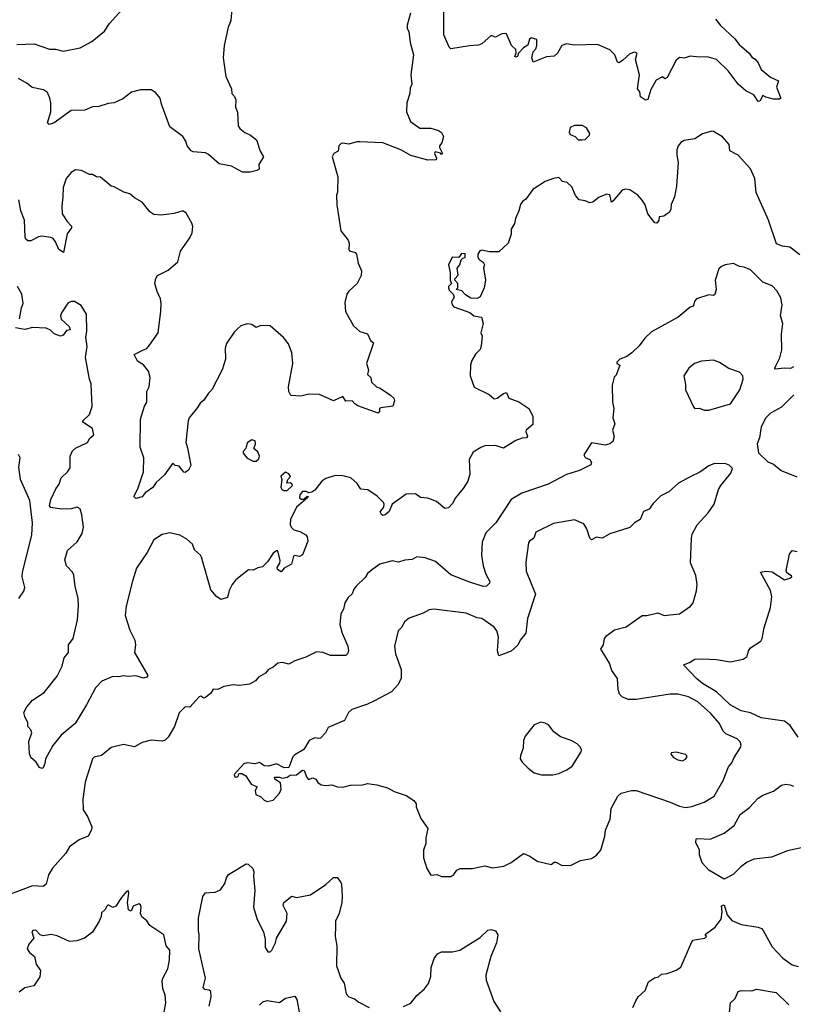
# Model space of a CAD drawing. Extents: x 2056909 to 2160450, y 827444 to 1016825.
# Tile 477 of 501: x 2126222 to 2131233, y 982416 to 988792. Entities that reach past the tile are written whole.
import ezdxf

# ---------------------------------------------------------------- set-up
doc = ezdxf.new("R2010")
doc.units = 0

msp = doc.modelspace()

# ---------------------------------------------------------------- linework, layer by layer
at = {"layer": '0CON10XD'}
for points in [[(2127604.3, 988975.7), (2127590, 988785), (2127572.9, 988745), (2127546.2, 988625), (2127541.2, 988545), (2127557.5, 988425), (2127593.3, 988345), (2127596.2, 988315), (2127614.2, 988294.2), (2127622.7, 988272.7), (2127621.2, 988225), (2127633.6, 988193.6), (2127637.5, 988105), (2127647.3, 988087.3), (2127681.2, 988061.2), (2127716.7, 988045), (2127756.7, 988015), (2127780.5, 987940.5), (2127802.5, 987905), (2127770.8, 987855), (2127773.3, 987825), (2127757.5, 987815), (2127715, 987805.5), (2127665, 987805.7), (2127595, 987844.2), (2127515, 987858), (2127445, 987920), (2127425, 987930), (2127345, 987936.2), (2127332.3, 987942.3), (2127306.2, 987975), (2127298.8, 988005), (2127278.8, 988035), (2127195, 988098.8), (2127141.2, 988245), (2127133.3, 988285), (2127101.7, 988321.7), (2127075, 988337.5), (2127005, 988337.5), (2126946.1, 988323.9), (2126889.7, 988280.3), (2126835, 988254), (2126795, 988250), (2126735, 988230), (2126695, 988228.8), (2126645, 988207.5), (2126555, 988203.8), (2126445, 988124.3), (2126413.8, 988113.8), (2126403.3, 988125), (2126423.5, 988195), (2126424.3, 988254.3), (2126418.6, 988285), (2126401.7, 988321.7), (2126377.3, 988337.3), (2126303.2, 988353.2), (2126270, 988380), (2126215, 988411.4)], [(2126205, 988632.5), (2126315.8, 988635.8), (2126415, 988602.5), (2126455, 988601.2), (2126505, 988588.8), (2126615, 988611.2), (2126688.7, 988651.3), (2126772.4, 988717.6), (2126805, 988768), (2126883.8, 988856.2)], [(2130730, 988795), (2130762.2, 988755), (2130855, 988669.1), (2130881.9, 988631.9), (2130946.7, 988575), (2130965, 988550), (2130985.9, 988535.9), (2131005, 988512.5), (2131025, 988470), (2131085, 988420), (2131136.2, 988396.2), (2131123.3, 988355), (2131152.5, 988285), (2131143, 988277), (2131105, 988277.5), (2131055, 988290), (2131035, 988302.5), (2131015.8, 988264.2), (2131005, 988263.3), (2130976.4, 988306.4), (2130925, 988332), (2130876, 988375), (2130811.5, 988461.5), (2130735, 988534.5), (2130675, 988552.5), (2130625, 988549.5), (2130565, 988557.1), (2130525, 988543.8), (2130495, 988546.7), (2130475, 988530), (2130415, 988418.6), (2130400.3, 988410.3), (2130385, 988422.5), (2130345, 988401.2), (2130310.5, 988339.5), (2130290, 988275), (2130275, 988270.6), (2130243.8, 988293.8), (2130238, 988325), (2130223.1, 988345), (2130236.7, 988435), (2130210, 988535), (2130222.5, 988575), (2130205, 988582.5), (2130175, 988571.2), (2130128.8, 988531.2), (2130105, 988512.5), (2130095, 988517.5), (2130076.7, 988565), (2130045, 988596.7), (2129965, 988631.2), (2129815, 988627.5), (2129765, 988636.2), (2129733.8, 988625), (2129705, 988576.7), (2129685, 988556.2), (2129635, 988551.2), (2129548.3, 988518.3), (2129538.8, 988545), (2129548.8, 988585), (2129565.5, 988604.5), (2129571.4, 988625), (2129572.5, 988665), (2129535, 988674.2), (2129525, 988666.9), (2129512.5, 988627.5), (2129485, 988610), (2129453.3, 988576.7), (2129446.2, 988555), (2129435, 988550), (2129430, 988555), (2129437.5, 988575), (2129435, 988600), (2129407.5, 988625), (2129375, 988700), (2129365, 988702.5), (2129345, 988700), (2129305, 988680), (2129275, 988690), (2129215, 988636.7), (2129195, 988626.7), (2129135, 988623.3), (2129013.8, 988603.8), (2129003.3, 988615), (2128970, 988695), (2128968.8, 988895)], [(2128753.8, 988835), (2128733, 988757), (2128732.5, 988735), (2128742.5, 988715), (2128752.5, 988645), (2128773.3, 988565), (2128756.7, 988435), (2128762.5, 988375), (2128750.7, 988349.3), (2128748.8, 988315), (2128730, 988255), (2128727.5, 988195), (2128753.2, 988133.2), (2128815, 988090), (2128885, 988090), (2128935.8, 988075.8), (2128955, 988062.5), (2128967.5, 988035), (2128957.5, 987995), (2128942.5, 987975), (2128942.5, 987965), (2128960, 987925), (2128955, 987920), (2128947.5, 987927.5), (2128913, 987937), (2128910, 987925), (2128922.5, 987895), (2128920, 987885), (2128865, 987882.5), (2128755, 987912.9), (2128690, 987950), (2128575, 987995.8), (2128425, 988002.5), (2128405, 988002), (2128355, 987986), (2128315, 987993.3), (2128305, 987990), (2128290, 987975), (2128285, 987940), (2128257.5, 987925), (2128246.7, 987905), (2128282, 987775), (2128281.2, 987675), (2128274, 987655), (2128276.1, 987593.9), (2128303.3, 987425), (2128350, 987365), (2128356.7, 987345), (2128354.3, 987305), (2128358.8, 987295), (2128395, 987283.8), (2128403.8, 987275), (2128413.8, 987215), (2128436.2, 987165), (2128433.8, 987135), (2128408.8, 987085), (2128353.8, 987035), (2128342, 987015), (2128328.3, 986961.7), (2128333, 986903), (2128385, 986808.8), (2128425, 986773.8), (2128475, 986757.5), (2128493.9, 986713.9), (2128515, 986700), (2128469.3, 986565), (2128480.8, 986525), (2128475.8, 986495), (2128496.5, 986475), (2128502, 986445), (2128532.5, 986415), (2128556.7, 986406.7), (2128625, 986360), (2128645, 986341.2), (2128650.8, 986325), (2128639.3, 986290.7), (2128560.5, 986279.5), (2128553.3, 986275), (2128553.3, 986255), (2128545, 986243.8), (2128411.9, 986291.9), (2128394, 986304), (2128375, 986323.3), (2128335, 986321.2), (2128315, 986353.3), (2128255, 986324.3), (2128165, 986366), (2128095, 986366.7), (2128043.6, 986353.6), (2127979.3, 986359.3), (2127966.7, 986385), (2127964, 986415), (2127992, 986565), (2127985.9, 986634.1), (2127964.2, 986694.2), (2127931.2, 986735), (2127845, 986808.8), (2127785, 986811.2), (2127755, 986798.8), (2127725, 986818.1), (2127695, 986822.9), (2127655, 986810), (2127635, 986792), (2127611.7, 986768.3), (2127561.4, 986695), (2127553.8, 986665), (2127555.5, 986595), (2127534.6, 986525), (2127466.7, 986395), (2127445, 986374.3), (2127415, 986329.2), (2127390.7, 986309.3), (2127375, 986281.4), (2127320.8, 986215), (2127314.2, 986195), (2127298.6, 986055), (2127310.3, 986020.3), (2127330, 985905), (2127316, 985875), (2127295, 985860), (2127285, 985862.5), (2127255, 985900), (2127230, 985905), (2127215, 985920), (2127161.2, 985845), (2127106.7, 985795), (2127085, 985763.8), (2127035, 985727.5), (2127015, 985702.5), (2126975, 985692.5), (2126965, 985700), (2126962.5, 985705), (2126988, 985755), (2127024.3, 985865), (2127027.5, 985955), (2127002.5, 986025), (2127004.3, 986205), (2127031.2, 986288.8), (2127045.8, 986315), (2127046, 986385), (2127060, 986415), (2127068.1, 986475), (2127057.3, 986517.3), (2127025, 986558), (2126985, 986580), (2126963.3, 986625), (2127025, 986653.8)], [(2129865, 988013.8), (2129885, 988016.7), (2129913.3, 988045), (2129916, 988056), (2129893, 988093), (2129865, 988106.7), (2129815, 988106.2), (2129786.7, 988095), (2129782, 988065), (2129788.3, 988048.3), (2129820, 988035), (2129840, 988015), (2129865, 988013.8)], [(2131275, 987269.2), (2131210, 987320), (2131162.5, 987325), (2131125, 987341.2), (2131072.7, 987495), (2130993.2, 987673.2), (2130983.2, 987763.2), (2130955, 987826), (2130875.7, 987915.7), (2130822.3, 987942.3), (2130816.7, 987985), (2130773.9, 988033.9), (2130715, 988068.8), (2130705, 988071.2), (2130683.3, 988063.3), (2130645, 988053.8), (2130595, 988021.2), (2130525, 988010), (2130505, 987997.5), (2130487.5, 987975), (2130479.3, 987950.7), (2130478, 987915), (2130487.7, 987867.7), (2130475.8, 987715), (2130463.8, 987645), (2130441.2, 987595), (2130440, 987565), (2130430, 987545), (2130395, 987520), (2130363.6, 987516.4), (2130362.5, 987495), (2130350, 987475), (2130335, 987477.5), (2130290, 987535), (2130273.9, 987593.9), (2130254.1, 987624.1), (2130226.7, 987655), (2130175, 987691.2), (2130145.8, 987695.8), (2130125, 987687.8), (2130065, 987616.2), (2130055, 987611.2), (2130045, 987657.5), (2130025, 987663.3), (2129976.4, 987643.6), (2129935, 987610), (2129915, 987606.7), (2129885, 987620), (2129845, 987626.7), (2129823, 987653), (2129799.3, 987709.3), (2129768, 987738), (2129737.5, 987745), (2129715, 987770), (2129680, 987765), (2129625, 987743.8), (2129545, 987692.5), (2129500, 987630), (2129480, 987615), (2129466.7, 987595), (2129455.7, 987554.3), (2129434.2, 987505.8), (2129427.7, 987472.3), (2129406.2, 987435), (2129405.9, 987404.1), (2129386.7, 987345), (2129325, 987288.8), (2129265, 987290), (2129215, 987300), (2129203.6, 987296.4), (2129190, 987275), (2129190, 987255), (2129199.3, 987239.3), (2129225, 987222.5), (2129233.3, 987205), (2129226.7, 987185), (2129240, 987105), (2129230, 987055), (2129205, 986997.5), (2129185, 986987.5), (2129145, 986990), (2129110.7, 987010.7), (2129087, 987037), (2129050, 987045), (2129060, 987055), (2129060, 987085), (2129040, 987105), (2129040, 987115), (2129061.7, 987138.3), (2129055.9, 987184.1), (2129073.3, 987205), (2129082.5, 987237.5), (2129091.7, 987248.3), (2129108.3, 987251.7), (2129106.7, 987276.7), (2129085, 987277.5), (2129067.5, 987252.5), (2129022.5, 987255), (2129000, 987205), (2129010, 987155), (2129010, 987105), (2129020, 987085), (2129000, 987065), (2129000, 987055), (2129005, 987040), (2129030, 987015), (2129037.5, 986995), (2129020, 986965), (2129023.3, 986945), (2129035, 986933.3), (2129137, 986897), (2129163.8, 986873.8), (2129212.5, 986865), (2129223.3, 986825), (2129210, 986765), (2129216.7, 986745), (2129212, 986678), (2129205, 986657.5), (2129175, 986626.7), (2129150, 986585), (2129141.2, 986555), (2129140, 986485), (2129165, 986413.3), (2129263.3, 986365), (2129295, 986337.8), (2129315, 986342), (2129355, 986372), (2129375, 986378.1), (2129391.2, 986341.2), (2129455, 986318.6), (2129520, 986275), (2129546.2, 986225), (2129545, 986170), (2129503.3, 986135), (2129500, 986125), (2129511.2, 986095), (2129505, 986084.2), (2129477.7, 986082.3), (2129435, 986067.5), (2129355, 986018), (2129305, 986034.4), (2129235, 986031.8), (2129208.1, 986021.9), (2129159.3, 985990.7), (2129134.3, 985945), (2129138.3, 985848.3), (2129125.6, 985804.4), (2129094.3, 985755.7), (2129045, 985696.7), (2129025, 985658.8), (2128998.8, 985631.2), (2128975, 985626.7), (2128921.7, 985671.7), (2128883, 985687), (2128864.5, 985694.5), (2128818.5, 985698.5), (2128785, 985721.2), (2128725, 985718.8), (2128634.6, 985655.4), (2128615, 985607.5), (2128590, 985585), (2128575, 985581.2), (2128565, 985587.5), (2128557.5, 985605), (2128581.2, 985635), (2128583.8, 985655), (2128578.8, 985665), (2128536.8, 985706.8), (2128477.6, 985747.6), (2128432.8, 985752.8), (2128408.6, 985788.6), (2128366.2, 985825), (2128315, 985839.4), (2128265, 985840.8), (2128205, 985821.2), (2128178.8, 985805), (2128135, 985746.7), (2128115, 985732.5), (2128095, 985727.5), (2128077.3, 985737.3), (2128055, 985737.8), (2128035.8, 985715), (2128034.2, 985695), (2128045, 985686.7), (2128062.5, 985687.5), (2128085, 985707.5), (2128090, 985705), (2128087.5, 985695), (2128014.5, 985635.5), (2127976.9, 985555), (2127973.3, 985523.3), (2127981.1, 985505), (2127998.5, 985488.5), (2128037.7, 985477.7), (2128076.6, 985456.6), (2128085, 985442.5), (2128088.9, 985415), (2128055, 985327.5), (2128035, 985316.7), (2128005, 985322.5), (2127995, 985317.5), (2127983.6, 985266.4), (2127935, 985240), (2127915, 985216.7), (2127891.4, 985231.4), (2127889.2, 985245), (2127907.9, 985272.1), (2127909.1, 985290.9), (2127895, 985353.3), (2127885, 985353.1), (2127863.1, 985336.9), (2127827.9, 985282.1), (2127795, 985248.8), (2127765, 985243.3), (2127735, 985226.7), (2127705, 985230), (2127623.3, 985165), (2127598.8, 985135), (2127578.8, 985095), (2127568.6, 985051.4), (2127525, 985036.7), (2127496.8, 985056.8), (2127459.5, 985099.5), (2127400.9, 985310.9), (2127393.8, 985325), (2127355, 985358.8), (2127342.5, 985395), (2127305, 985428), (2127260, 985455), (2127195, 985468.6), (2127145, 985458.1), (2127090.6, 985425), (2127047.1, 985342.9), (2126979.8, 985240.2), (2126952.6, 985157.4), (2126912.5, 984995), (2126906.5, 984935), (2126935, 984840), (2126968, 984775), (2126972.5, 984745), (2126965.8, 984695), (2127051.4, 984545), (2127045, 984534.2), (2127025, 984527.5), (2126975, 984544.2), (2126925, 984539.2), (2126895, 984542.9), (2126865, 984535.8), (2126825, 984538.6), (2126755, 984508.6), (2126714.5, 984465.5), (2126655.4, 984354.6), (2126581.4, 984235), (2126491.1, 984158.9), (2126437.6, 984092.4), (2126388.8, 984005), (2126386.2, 983975), (2126375, 983947.5), (2126365, 983942.5), (2126350.7, 983950.7), (2126328.8, 983985), (2126293.6, 984013.6), (2126285, 984040), (2126282.3, 984117.7), (2126300.8, 984175), (2126295, 984193.3), (2126276.2, 984215), (2126275, 984240), (2126255, 984280), (2126250, 984305), (2126267.7, 984342.3), (2126306.2, 984385), (2126381.2, 984435), (2126465, 984541.2), (2126498.6, 984605), (2126509.7, 984660.3), (2126538, 984695), (2126538.8, 984745), (2126568.8, 984785), (2126596.7, 984905), (2126604.1, 984995), (2126601.4, 985045), (2126582.5, 985125), (2126573.6, 985195), (2126564, 985214), (2126525.8, 985255), (2126514.3, 985294.3), (2126532.2, 985355), (2126595, 985410.8), (2126626.5, 985465), (2126636.4, 985506.4), (2126625.8, 985585), (2126614.2, 985624.2), (2126595, 985635.8), (2126555.7, 985624.3), (2126493, 985623), (2126425, 985632.5), (2126416, 985645), (2126424, 985685), (2126456, 985755), (2126478.6, 985785), (2126490.8, 985825), (2126531.2, 985865), (2126548.8, 985891.2), (2126550, 985965), (2126565, 986000), (2126585, 986017.5), (2126662.5, 986055), (2126677, 986083), (2126702.5, 986105), (2126693.3, 986145), (2126631.2, 986185), (2126631.2, 986195), (2126674.3, 986235), (2126692.3, 986287.7), (2126686, 986435), (2126674, 986465), (2126648.6, 986605), (2126659.2, 986675), (2126650.8, 986735), (2126657.1, 986775), (2126654.2, 986885), (2126621.7, 986941.7), (2126577.7, 986967.7), (2126555, 986968), (2126534.2, 986955.8), (2126493.8, 986895), (2126486.2, 986875), (2126492, 986852)], [(2127025, 986653.8), (2127045, 986663.3), (2127063.3, 986685), (2127118.6, 986765), (2127137.3, 986905), (2127137.8, 986955), (2127134.4, 986984.4), (2127112.4, 987032.4), (2127098, 987085), (2127103.4, 987116.6), (2127115, 987135.8), (2127185, 987170), (2127246, 987225), (2127265, 987292.5), (2127325, 987380), (2127338.8, 987411.2), (2127343.6, 987453.6), (2127336.7, 987475), (2127300.5, 987540.5), (2127280, 987555), (2127222.2, 987537.8), (2127136.3, 987526.3), (2127091.8, 987531.8), (2127065, 987548), (2127015, 987610), (2126965, 987638.8), (2126935, 987663.8), (2126896.1, 987676.1), (2126835, 987710), (2126813.9, 987713.9), (2126745, 987772.5), (2126720, 987775), (2126695, 987790), (2126675, 987790), (2126623.8, 987816.2), (2126585, 987820), (2126555, 987803.8), (2126524.3, 987765), (2126503.1, 987705), (2126502.9, 987645), (2126494.5, 987585), (2126496.9, 987535), (2126529.2, 987485), (2126558, 987455), (2126558, 987445), (2126530.5, 987405), (2126506.7, 987285), (2126475.6, 987305), (2126455, 987354), (2126438.8, 987375), (2126425, 987382), (2126365, 987390), (2126344.4, 987385.6), (2126295, 987360), (2126275, 987361.4), (2126262, 987372), (2126257.8, 987385), (2126253.3, 987495), (2126229.5, 987555), (2126217.5, 987625)], [(2131235, 986543.8), (2131215, 986534.1), (2131173.8, 986536.2), (2131118.3, 986528.3), (2131113.3, 986535), (2131119.7, 986550.3), (2131146.7, 986603.3), (2131158.2, 986655), (2131156.1, 986755), (2131164.6, 986824.6), (2131150.8, 986875), (2131161.8, 986945), (2131151.1, 986991.1), (2131126.5, 987036.5), (2131095, 987068), (2131035, 987092.5), (2130955, 987171.9), (2130915, 987190), (2130885, 987193.1), (2130845, 987214), (2130792.5, 987205), (2130767.5, 987195), (2130751.4, 987178.6), (2130726.2, 987105), (2130733.8, 987045), (2130725, 987013.3), (2130715, 987006.7), (2130685, 987010), (2130606.7, 986985), (2130595, 986972.5), (2130585, 986937.5), (2130565, 986931.2), (2130486.7, 986865), (2130315, 986770), (2130270.3, 986729.7), (2130235, 986680), (2130187.5, 986635)], [(2126222.2, 986855), (2126233.4, 986926.6), (2126244, 986955), (2126235.7, 987015), (2126207.5, 987065)], [(2126492, 986852), (2126542.5, 986805), (2126550, 986785), (2126525, 986780), (2126505, 986750), (2126486.2, 986743.8), (2126445, 986758), (2126421.7, 986781.7), (2126395, 986795.8), (2126305, 986800), (2126255, 986785.8), (2126195, 986797.5)], [(2130187.5, 986635), (2130155, 986610.8), (2130110, 986595), (2130090, 986575), (2130090, 986565), (2130110, 986555), (2130085, 986490), (2130073.6, 986476.4), (2130058.8, 986425), (2130062, 986315), (2130070, 986275), (2130064, 986215), (2130077.5, 986175), (2130062.5, 986135), (2130072.7, 986092.7), (2130065, 986061.2), (2130045, 986045.8), (2130015, 986036), (2129925, 986052.5), (2129875.8, 985975), (2129885, 985957.5), (2129916, 985945), (2129926, 985925), (2129921.2, 985908.8), (2129847.1, 985872.9), (2129765, 985846.2), (2129645, 985784.5), (2129475, 985727.1), (2129405, 985686), (2129307.1, 985535), (2129241.1, 985468.9), (2129218.8, 985408.8), (2129213.1, 985325), (2129223.3, 985255), (2129240.9, 985200.9), (2129267.1, 985155), (2129265.6, 985144.4), (2129245, 985124), (2129225, 985121.9), (2129131.1, 985151.1), (2129015, 985197.5), (2128915, 985284), (2128847.7, 985307.7), (2128795, 985313.8), (2128765, 985296.2), (2128717.3, 985292.7), (2128675, 985278.6), (2128635, 985287.1), (2128555, 985266.5), (2128510, 985235), (2128475, 985205.8), (2128459.3, 985180.7), (2128402, 985125), (2128386.2, 985105), (2128376, 985075), (2128349.7, 985050.3), (2128327.5, 985015), (2128319.2, 984975), (2128303.1, 984945), (2128295.8, 984875), (2128310.3, 984820.3), (2128348, 984735), (2128352, 984705), (2128346.2, 984685), (2128335, 984674), (2128265, 984676), (2128235, 984676), (2128185, 984694.3), (2128145, 984698), (2128076.8, 984663.2), (2128005, 984640), (2127965, 984618.8), (2127925, 984630), (2127895, 984625.7), (2127865, 984599.2), (2127835, 984584), (2127815, 984560.8), (2127770, 984535), (2127748.8, 984511.2), (2127710.5, 984489.5), (2127645, 984481.2), (2127604.3, 984485.7), (2127545, 984473.8), (2127505, 984454), (2127475, 984456.7), (2127459.6, 984430.4), (2127425, 984402), (2127415, 984398.8), (2127395, 984412), (2127385, 984408), (2127325, 984340), (2127295, 984342.5), (2127255.8, 984304.2), (2127224.7, 984215), (2127185, 984145.5), (2127165, 984126.7), (2127145, 984120.8), (2127075, 984125.8), (2127015, 984110.8), (2126965, 984084.3), (2126895, 984099.2), (2126815, 984079.2), (2126786.2, 984055), (2126751.9, 984028.1), (2126705, 984015.6), (2126695, 984006.2), (2126645.7, 983854.3), (2126632.2, 983745), (2126634.4, 983675), (2126662, 983632), (2126689.2, 983565), (2126688, 983545), (2126665, 983504.2), (2126608, 983482), (2126545.8, 983435), (2126520.8, 983395), (2126435, 983298.8), (2126409.2, 983255), (2126394, 983195), (2126375, 983178), (2126305, 983182.5), (2126145, 983122.5)], [(2130685, 986262.9), (2130825.6, 986305), (2130885.7, 986395), (2130907.5, 986465), (2130905.6, 986485.6), (2130885, 986508.8), (2130815, 986533.3), (2130755, 986572.5), (2130715, 986586.5), (2130638.7, 986581.3), (2130593.6, 986566.4), (2130556, 986535), (2130524.3, 986485), (2130535, 986430), (2130534.5, 986394.5), (2130586.2, 986285), (2130595, 986274.2), (2130625, 986277.5), (2130655, 986264.3), (2130685, 986262.9)], [(2131236.8, 986363.2), (2131156.2, 986283.8), (2131085, 986244), (2131055, 986214), (2131023.8, 986155), (2131014, 986085), (2130998, 986045), (2131006.4, 985986.4), (2131068.6, 985928.6), (2131104.1, 985914.1), (2131155, 985872.5), (2131255, 985831.9)], [(2127735, 985933.3), (2127755, 985933.8), (2127772.3, 985947.7), (2127776.2, 985965), (2127765, 985993.3), (2127740, 986015), (2127750, 986045), (2127746.7, 986065), (2127725, 986072.5), (2127695, 986052.5), (2127686.7, 986015), (2127670, 985995), (2127668.8, 985985), (2127695, 985952.5), (2127735, 985933.3)], [(2126216.2, 985045), (2126248.3, 985091.7), (2126256.7, 985115), (2126238, 985185), (2126240, 985215), (2126300.5, 985455), (2126305.3, 985535), (2126287.9, 985677.9), (2126227.9, 985815), (2126217.3, 985895), (2126225.8, 985955.8), (2126215.7, 985975.7)], [(2128957, 983243), (2129015, 983243.8), (2129033.9, 983256.1), (2129054.3, 983285.7), (2129075, 983296.2), (2129153.9, 983296.1), (2129235, 983312), (2129285, 983300), (2129358.3, 983311.7), (2129405, 983334), (2129485, 983393.3), (2129527.5, 983375), (2129575, 983343.8), (2129665, 983322.5), (2129684, 983336), (2129695, 983336.2), (2129735, 983316), (2129795, 983316.7), (2129855, 983347.5), (2129925, 983360), (2129957.7, 983382.3), (2129986.7, 983415), (2130013.3, 983505), (2130015.9, 983544.1), (2130046, 983615), (2130052.5, 983685), (2130096, 983765), (2130117.1, 983782.9), (2130185, 983800.8), (2130215, 983800), (2130435, 983725.5), (2130495, 983698.5), (2130535, 983690.9), (2130575, 983696.4), (2130655, 983725.8), (2130720, 983765), (2130778.6, 983865), (2130814, 983955), (2130835, 983980), (2130850, 984015), (2130891.7, 984078.3), (2130896.2, 984095), (2130888.8, 984115), (2130870, 984135), (2130795, 984166.9), (2130779.5, 984185), (2130754.4, 984235), (2130699.1, 984299.1), (2130614.3, 984375), (2130555, 984408.2), (2130485, 984424.5), (2130435, 984425.5), (2130215, 984390), (2130165, 984390), (2130126.2, 984405), (2130108, 984425), (2130099.2, 984455), (2130094, 984525), (2130057.3, 984577.3), (2130042.9, 984625), (2129995, 984702.5), (2129986.7, 984715), (2130003.8, 984745), (2130010, 984785), (2130026.2, 984805), (2130075, 984841.2), (2130149.7, 984860.3), (2130255, 984933.8), (2130285, 984933.8), (2130355, 984952), (2130396.4, 984933.6), (2130495, 984944), (2130567.5, 984995), (2130583.3, 985015), (2130606.1, 985093.9), (2130610, 985135), (2130602.3, 985192.3), (2130567.5, 985275), (2130572.9, 985435), (2130578.8, 985461.2), (2130609.7, 985520.3), (2130681.7, 985598.3), (2130720, 985655), (2130749.3, 985750.7), (2130763.6, 985776.4), (2130827.5, 985855), (2130840, 985885), (2130818.3, 985908.3), (2130796.4, 985916.4), (2130721.7, 985918.3), (2130685, 985902.5), (2130628.3, 985861.7), (2130565, 985832.5), (2130489.3, 985790.7), (2130427.5, 985735), (2130375, 985710), (2130325, 985660), (2130298.3, 985621.7), (2130262.3, 985607.7), (2130241.2, 985555), (2130205, 985533.8), (2130175, 985503.8), (2130045, 985462.5), (2129995, 985434), (2129959.3, 985440.7), (2129925, 985423.8), (2129914.4, 985434.4), (2129895.6, 985495.6), (2129876.8, 985526.8), (2129815, 985553.8), (2129679.7, 985530.3), (2129566.1, 985473.9), (2129553.3, 985435), (2129525, 985416.2), (2129518.8, 985405), (2129501.2, 985278.8), (2129501.7, 985221.7), (2129562.7, 985072.7), (2129511.4, 984915), (2129499.7, 984820.3), (2129464, 984775), (2129448.8, 984741.2), (2129405, 984703.8), (2129325, 984672.5), (2129318, 984705), (2129323.1, 984795), (2129311.9, 984835), (2129295, 984857.5), (2129215, 984914.2), (2129185, 984919.4), (2129115, 984949.5), (2128905, 984975.6), (2128875, 984971.4), (2128835, 984948.8), (2128744.3, 984915.7), (2128717.5, 984895), (2128694.3, 984855.7), (2128673.8, 984835), (2128650, 984735), (2128657.1, 984685), (2128693.8, 984585), (2128693.3, 984525), (2128670.6, 984485), (2128630.3, 984439.7), (2128519.4, 984380.6), (2128475, 984359.2), (2128374.3, 984325.7), (2128352, 984305), (2128325.9, 984254.1), (2128221.4, 984208.6), (2128202.5, 984175), (2128170.7, 984139.3), (2128155, 984136.7), (2128135, 984142.5), (2128097.5, 984125), (2128063.3, 984066.7), (2128005, 984032.5), (2127991.7, 984018.3), (2127965, 983950), (2127935, 983947.5), (2127885, 983973.3), (2127835, 983957.5), (2127805, 983960), (2127775, 983982.5), (2127745, 983973.3), (2127695, 983980), (2127675, 983972.5), (2127612.5, 983905), (2127615, 983890), (2127625, 983887.5), (2127638.3, 983891.7), (2127641.7, 983908.3), (2127648.3, 983911.7), (2127661.7, 983911.7), (2127686.4, 983896.4), (2127720.7, 983840.7), (2127760, 983825), (2127748.3, 983801.7), (2127752.5, 983775), (2127785, 983760), (2127805, 983737.5), (2127825, 983730), (2127865, 983737.5), (2127906.1, 983783.9), (2127915, 983810), (2127910.7, 983850.7), (2127874.1, 983874.1), (2127873.6, 983886.4), (2127905, 983887.5), (2127925, 983880), (2127955, 983887.5), (2127975, 983900), (2128015, 983902.5), (2128055, 983932.5), (2128065, 983930), (2128082.5, 983885), (2128093, 983873), (2128121.7, 983881.7), (2128140, 983875), (2128153.6, 983853.6), (2128175, 983837.5), (2128205, 983832.5), (2128245, 983837.5), (2128280, 983825), (2128315, 983822.5), (2128364, 983836), (2128445, 983838), (2128475, 983846.2), (2128535, 983838), (2128605, 983818.8), (2128647.5, 983795), (2128725, 983768.8), (2128775, 983736.2), (2128790, 983715), (2128790, 983695), (2128820.3, 983620.3), (2128866, 983555), (2128852, 983495), (2128853, 983457), (2128837.5, 983415), (2128837.5, 983365), (2128860, 983295), (2128885, 983252.5), (2128925, 983257.5), (2128957, 983243)], [(2127955, 985742.5), (2127988.8, 985775), (2127986.1, 985786.1), (2127975, 985792.5), (2127951.7, 985791.7), (2127960, 985815), (2127977.5, 985835), (2127965, 985852.5), (2127945, 985862.5), (2127913, 985837), (2127920, 985815), (2127913.3, 985765), (2127920.7, 985750.7), (2127933, 985743), (2127955, 985742.5)], [(2131265, 984146.2), (2131211.5, 984221.5), (2131175, 984249.1), (2131025, 984272.3), (2130955, 984304), (2130895, 984316.4), (2130825, 984355.3), (2130735, 984440.7), (2130645, 984494.7), (2130605, 984527.1), (2130522.5, 984615), (2130560.7, 984629.3), (2130595, 984651.1), (2130645, 984653.8), (2130735, 984648.5), (2130825, 984634.4), (2130908.3, 984651.7), (2130935, 984667.5), (2130943.3, 984705), (2130956.2, 984725), (2131021.7, 984768.3), (2131031.2, 984785), (2131044.4, 984855), (2131084.5, 984985), (2131094.4, 985054.4), (2131084.4, 985095), (2131020, 985215), (2131055, 985222), (2131095, 985216.7), (2131175, 985165.9), (2131210, 985175), (2131223.3, 985185), (2131220.9, 985190.9), (2131191, 985211), (2131187.1, 985225), (2131208.7, 985331.3), (2131225, 985354), (2131257.6, 985347.6)], [(2129601.2, 983901.2), (2129675, 983902.5), (2129715, 983911.2), (2129766.7, 983935), (2129801.2, 983958.8), (2129859.7, 984050.3), (2129862, 984065), (2129853, 984083), (2129832.1, 984102.1), (2129793.6, 984123.6), (2129725, 984149.2), (2129681.7, 984181.7), (2129647.5, 984225), (2129625, 984237.5), (2129597, 984243), (2129554.1, 984225.9), (2129496.6, 984153.4), (2129485.6, 984125), (2129483.1, 984075), (2129465, 984027.5), (2129464.3, 984005), (2129476, 983985), (2129515, 983946), (2129555, 983916.2), (2129601.2, 983901.2)], [(2130515, 983993.8), (2130535, 984003.3), (2130543.3, 984015), (2130543.3, 984025), (2130535, 984033.3), (2130475, 984048), (2130442.5, 984045), (2130440, 984035), (2130457.5, 984015), (2130485, 983998.8), (2130515, 983993.8)], [(2131315, 983435.4), (2131195, 983410.9), (2131091.5, 983368.5), (2130977.5, 983355), (2130934, 983336), (2130892.6, 983307.4), (2130843.6, 983256.4), (2130785, 983226.7), (2130685, 983285.7), (2130642.6, 983332.6), (2130624.4, 983384.4), (2130624.3, 983415), (2130601.9, 983465), (2130603.3, 983486.7), (2130615, 983490.8), (2130695, 983485.7), (2130785, 983523.5), (2130849.4, 983575), (2130888.6, 983645), (2130948.6, 983691.4), (2131005, 983750.8), (2131035, 983770), (2131105, 983795.7), (2131155.7, 983834.3), (2131185, 983840.8), (2131213, 983837), (2131235, 983828.8)], [(2127449.2, 982405), (2127461.9, 982465), (2127459.4, 982499.4), (2127448.6, 982508.6), (2127422, 982512), (2127410.6, 982525), (2127426.5, 982585), (2127383.3, 982775), (2127385.5, 982865), (2127380.5, 982895), (2127381.5, 982975), (2127408.8, 983115), (2127425, 983137.5), (2127488.3, 983141.7), (2127523, 983157), (2127551.2, 983198.8), (2127562.2, 983235), (2127575, 983257.1), (2127690, 983325), (2127703, 983323), (2127732.5, 983295), (2127738.8, 983275), (2127736.2, 983245), (2127745.9, 983154.1), (2127737.1, 983045), (2127760.8, 982965), (2127802, 982885), (2127812.9, 982835), (2127812, 982785), (2127830, 982755), (2127845, 982756.7), (2127855, 982766.7), (2127880, 982815), (2127886, 982845), (2127950.8, 982955), (2127953.8, 983005), (2127930, 983055), (2127932.5, 983075), (2127985, 983116), (2128015, 983108.8), (2128105, 983126), (2128205, 983191.4), (2128255, 983237.1), (2128278, 983238), (2128299.5, 983209.5), (2128305.8, 983195), (2128311.4, 983115), (2128308.1, 983075), (2128290.6, 983005), (2128266.9, 982955), (2128267.1, 982922.9), (2128265.7, 982855), (2128275.8, 982795), (2128274, 982665), (2128302, 982585), (2128323.2, 982553.2), (2128336.2, 982485), (2128355, 982464), (2128391.2, 982451.2), (2128419.3, 982429.3), (2128485, 982396.2)], [(2127147.1, 982305), (2127170, 982425), (2127164.2, 982475), (2127149.1, 982519.1), (2127145.6, 982565), (2127149.2, 982585), (2127182.9, 982645), (2127193.8, 982705), (2127195.7, 982765.7), (2127171.2, 982795), (2127155, 982866.7), (2127066.1, 982926.1), (2127045.7, 982955.7), (2127012.7, 982982.7), (2127006, 983005), (2127008.8, 983045), (2127005, 983060), (2126995, 983067.5), (2126958.3, 983051.7), (2126945, 983020), (2126927, 983027), (2126920, 983075), (2126928.8, 983135), (2126925, 983150), (2126915, 983147.5), (2126881.2, 983108.8), (2126845, 983052.5), (2126825, 983042.5), (2126795, 983060), (2126785, 983050), (2126778.3, 983031.7), (2126751.7, 983008.3), (2126750, 982985), (2126737.5, 982955), (2126695, 982883.3), (2126642.5, 982845), (2126593, 982827), (2126545, 982822.5), (2126465, 982858.6), (2126427.3, 982867.3), (2126375, 982858.8), (2126355, 982866.7), (2126326.4, 982896.4), (2126306.7, 982895), (2126302, 982885), (2126313.3, 982845), (2126282.5, 982805), (2126271.2, 982775), (2126285, 982752.5), (2126317.5, 982725), (2126330, 982675), (2126356.7, 982635), (2126354, 982595), (2126315, 982536.7), (2126255, 982523.3), (2126220, 982495)], [(2130192.5, 982395), (2130212.3, 982437.7), (2130227.5, 982465), (2130273.6, 982506.4), (2130295, 982562.5), (2130333, 982587), (2130360, 982595), (2130378.3, 982611.7), (2130415, 982615.8), (2130475, 982636.2), (2130505, 982657.5), (2130575, 982820), (2130585, 982831.2), (2130605, 982836.7), (2130660, 982845), (2130670, 982855), (2130661.7, 982868.3), (2130727.5, 982915), (2130765, 982967.5), (2130771.2, 983015), (2130767, 983053), (2130785, 983060), (2130804, 982995), (2130835, 982958), (2130895, 982932), (2131005, 982915.8), (2131026.6, 982906.6), (2131038, 982895), (2131095, 982788), (2131165, 982715.5), (2131225, 982671.5), (2131265, 982660)], [(2128707.5, 982402.5), (2128755, 982423.8), (2128795, 982473.3), (2128845, 982516.2), (2128869.3, 982550.7), (2128884.4, 982595.6), (2128886.9, 982655), (2128907.4, 982712.6), (2128927.8, 982742.2), (2128955, 982755.8), (2129025.9, 982755.9), (2129073, 982767), (2129205, 982849.2), (2129255, 982896.2), (2129275, 982900), (2129305, 982892.5), (2129320, 982865), (2129310, 982815), (2129274.4, 982725), (2129242.5, 982605), (2129242.9, 982572.9), (2129294, 982435), (2129337, 982367)], [(2127775, 982410), (2127798.3, 982431.7), (2127825, 982440), (2127905, 982427.5), (2127945, 982456.2), (2128005, 982468.8), (2128017.9, 982447.9), (2128036.1, 982343.9)], [(2130818.8, 982365), (2130826, 982425), (2130856.6, 982453.4), (2130875, 982500), (2130895, 982505.8), (2130965, 982504.2), (2130995, 982514.2), (2131121.7, 982491.7), (2131205, 982412.5)]]:
    msp.add_lwpolyline(points, dxfattribs=at)

doc.saveas('drawing.dxf')
